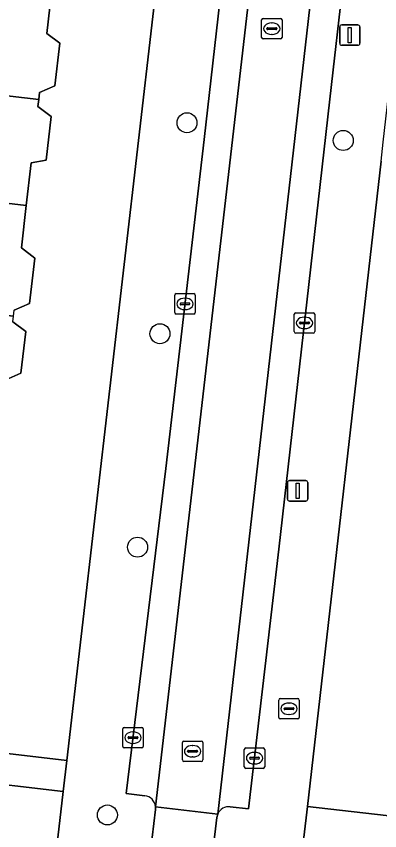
# Model space of a CAD drawing. Extents: x 161692 to 162379, y 380760 to 381678.
# Drawn here: x 162142.95 to 162160.73, y 381064.14 to 381103.96 of the extents above; entities that cross this region are included whole.
import ezdxf

# ---------------------------------------------------------------- set-up
doc = ezdxf.new("R2010")
doc.units = 0
for name, color, linetype in [('IMGEO_Boom', 7, 'Continuous'), ('IMGEO_Brandkraan', 7, 'Continuous'), ('IMGEO_Erf', 7, 'Continuous'), ('IMGEO_Kolk', 7, 'Continuous'), ('IMGEO_Lichtmast', 7, 'Continuous'), ('IMGEO_Pand', 7, 'Continuous'), ('IMGEO_Parkeervlak_open', 7, 'Continuous'), ('IMGEO_Rijbaan_lokaal_open', 7, 'Continuous'), ('IMGEO_Rioolput', 7, 'Continuous'), ('IMGEO_Voetpad_open', 7, 'Continuous')]:
    doc.layers.add(name, color=color, linetype=linetype)

msp = doc.modelspace()

# ---------------------------------------------------------------- linework, layer by layer
at = {"layer": 'IMGEO_Boom'}
for centre in [(162151.299, 381098.749), (162158.944, 381097.885), (162149.976, 381088.437), (162148.881, 381078), (162147.402, 381064.908)]:
    msp.add_circle(centre, 0.489, dxfattribs=at)
at = {"layer": 'IMGEO_Brandkraan'}
for p, q in [((162155.79, 381069.676), (162155.79, 381070.528)), ((162155.865, 381070.602), (162156.717, 381070.602)), ((162156.278, 381070.382), (162156.303, 381070.382)), ((162156.791, 381070.528), (162156.791, 381069.676)), ((162156.049, 381070.096), (162156.049, 381070.108)), ((162156.487, 381070.059), (162156.089, 381070.059)), ((162156.092, 381070.145), (162156.49, 381070.145)), ((162156.533, 381070.108), (162156.533, 381070.096)), ((162156.717, 381069.602), (162155.865, 381069.602)), ((162156.301, 381069.822), (162156.276, 381069.822))]:
    msp.add_line(p, q, dxfattribs=at)
for points in [[(162155.79, 381069.676), (162155.79, 381070.528)], [(162155.865, 381070.602), (162156.717, 381070.602)], [(162156.791, 381070.528), (162156.791, 381069.676)], [(162156.717, 381069.602), (162155.865, 381069.602)]]:
    msp.add_lwpolyline(points, dxfattribs=at)
for centre, radius, start, end in [((162155.867, 381070.526), 0.0765, 91.552, 178.448), ((162155.867, 381070.526), 0.0765, 91.552, 178.448), ((162156.715, 381070.526), 0.0765, 1.552, 88.448), ((162156.715, 381070.526), 0.0765, 1.552, 88.448), ((162156.089, 381070.105), 0.0403, 85.8775, 175.7526), ((162156.086, 381070.095), 0.0366, 178.938, 274.7102), ((162156.49, 381070.102), 0.043, 264.8664, 352.4533), ((162156.494, 381070.107), 0.0386, 1.7309, 96.639), ((162155.867, 381069.678), 0.0765, 181.552, 268.448), ((162155.867, 381069.678), 0.0765, 181.552, 268.448), ((162156.715, 381069.678), 0.0765, 271.552, 358.448), ((162156.715, 381069.678), 0.0765, 271.552, 358.448)]:
    msp.add_arc(centre, radius, start, end, dxfattribs=at)
for centre, major_axis, ratio, start_param, end_param in [((162156.277, 381070.102), (-0.387, 0.002), 0.722429, 4.712389, 7.853982), ((162156.302, 381070.102), (-0.39, 0.002), 0.717154, 1.570796, 4.712389)]:
    msp.add_ellipse(centre, major_axis=major_axis, ratio=ratio, start_param=start_param, end_param=end_param, dxfattribs=at)
at = {"layer": 'IMGEO_Erf'}
for points in [[(162140.287, 381068.173), (162145.42, 381067.579), (162150.334, 381110.022), (162145.291, 381110.606), (162145.217, 381109.977), (162145.862, 381109.497), (162145.625, 381107.462), (162144.913, 381107.155), (162144.677, 381105.13), (162144.441, 381103.106), (162145.069, 381102.638), (162144.826, 381100.55), (162144.087, 381100.231), (162144.046, 381099.885), (162144.006, 381099.539), (162144.651, 381099.059), (162144.403, 381096.929), (162143.679, 381096.788), (162143.437, 381094.71), (162143.194, 381092.63), (162143.859, 381092.136), (162143.6, 381089.916), (162142.846, 381089.59)], [(162160.798, 381096.879), (162157.194, 381065.33), (162162.187, 381064.76)], [(162142.778, 381089.01), (162143.407, 381088.542), (162143.169, 381086.503), (162142.431, 381086.184)]]:
    msp.add_lwpolyline(points, dxfattribs=at)
msp.add_lwpolyline([(162145.245, 381066.064), (162140.222, 381066.646), (162139.475, 381060.243), (162138.792, 381054.381), (162138.085, 381048.317), (162137.387, 381042.335), (162142.43, 381041.751)], close=True, dxfattribs=at)
at = {"layer": 'IMGEO_Kolk'}
for p, q in [((162150.701, 381089.47), (162150.701, 381090.322)), ((162150.776, 381090.396), (162151.628, 381090.396)), ((162151.702, 381090.322), (162151.702, 381089.47)), ((162150.96, 381089.89), (162150.96, 381089.902)), ((162151.003, 381089.939), (162151.401, 381089.939)), ((162151.189, 381090.176), (162151.214, 381090.176)), ((162151.444, 381089.902), (162151.444, 381089.89)), ((162151.398, 381089.853), (162151, 381089.853)), ((162151.212, 381089.616), (162151.187, 381089.616)), ((162151.628, 381089.396), (162150.776, 381089.396)), ((162156.547, 381088.539), (162156.547, 381089.391)), ((162156.622, 381089.465), (162157.474, 381089.465)), ((162157.035, 381089.245), (162157.06, 381089.245)), ((162157.548, 381089.391), (162157.548, 381088.539)), ((162156.806, 381088.959), (162156.806, 381088.971)), ((162157.244, 381088.922), (162156.846, 381088.922)), ((162156.849, 381089.008), (162157.247, 381089.008)), ((162157.29, 381088.971), (162157.29, 381088.959)), ((162157.474, 381088.465), (162156.622, 381088.465)), ((162157.058, 381088.685), (162157.033, 381088.685)), ((162148.229, 381069.188), (162149.081, 381069.188)), ((162148.154, 381068.262), (162148.154, 381069.114)), ((162148.642, 381068.968), (162148.667, 381068.968)), ((162149.155, 381069.114), (162149.155, 381068.262)), ((162148.413, 381068.682), (162148.413, 381068.694)), ((162148.851, 381068.645), (162148.453, 381068.645)), ((162148.456, 381068.731), (162148.854, 381068.731)), ((162148.665, 381068.408), (162148.64, 381068.408)), ((162148.897, 381068.694), (162148.897, 381068.682)), ((162149.081, 381068.188), (162148.229, 381068.188)), ((162154.103, 381067.26), (162154.103, 381068.112)), ((162154.178, 381068.186), (162155.03, 381068.186)), ((162155.104, 381068.112), (162155.104, 381067.26)), ((162154.362, 381067.68), (162154.362, 381067.692)), ((162154.8, 381067.643), (162154.402, 381067.643)), ((162154.405, 381067.729), (162154.803, 381067.729)), ((162154.591, 381067.966), (162154.616, 381067.966)), ((162154.846, 381067.692), (162154.846, 381067.68)), ((162154.614, 381067.406), (162154.589, 381067.406)), ((162155.03, 381067.186), (162154.178, 381067.186))]:
    msp.add_line(p, q, dxfattribs=at)
for points in [[(162150.701, 381089.47), (162150.701, 381090.322)], [(162150.776, 381090.396), (162151.628, 381090.396)], [(162151.702, 381090.322), (162151.702, 381089.47)], [(162151.628, 381089.396), (162150.776, 381089.396)], [(162156.547, 381088.539), (162156.547, 381089.391)], [(162156.622, 381089.465), (162157.474, 381089.465)], [(162157.548, 381089.391), (162157.548, 381088.539)], [(162157.474, 381088.465), (162156.622, 381088.465)], [(162148.229, 381069.188), (162149.081, 381069.188)], [(162148.154, 381068.262), (162148.154, 381069.114)], [(162149.155, 381069.114), (162149.155, 381068.262)], [(162149.081, 381068.188), (162148.229, 381068.188)], [(162154.103, 381067.26), (162154.103, 381068.112)], [(162154.178, 381068.186), (162155.03, 381068.186)], [(162155.104, 381068.112), (162155.104, 381067.26)], [(162155.03, 381067.186), (162154.178, 381067.186)]]:
    msp.add_lwpolyline(points, dxfattribs=at)
for centre, radius, start, end in [((162150.778, 381090.32), 0.0765, 91.552, 178.448), ((162150.778, 381090.32), 0.0765, 91.552, 178.448), ((162151.626, 381090.32), 0.0765, 1.552, 88.448), ((162151.626, 381090.32), 0.0765, 1.552, 88.448), ((162151, 381089.899), 0.0403, 85.8775, 175.7526), ((162150.997, 381089.889), 0.0366, 178.938, 274.7102), ((162151.401, 381089.896), 0.043, 264.8664, 352.4533), ((162151.405, 381089.901), 0.0386, 1.7309, 96.639), ((162150.778, 381089.472), 0.0765, 181.552, 268.448), ((162150.778, 381089.472), 0.0765, 181.552, 268.448), ((162151.626, 381089.472), 0.0765, 271.552, 358.448), ((162151.626, 381089.472), 0.0765, 271.552, 358.448), ((162156.624, 381089.389), 0.0765, 91.552, 178.448), ((162156.624, 381089.389), 0.0765, 91.552, 178.448), ((162157.472, 381089.389), 0.0765, 1.552, 88.448), ((162157.472, 381089.389), 0.0765, 1.552, 88.448), ((162156.846, 381088.968), 0.0403, 85.8775, 175.7526), ((162156.843, 381088.958), 0.0366, 178.938, 274.7102), ((162157.247, 381088.965), 0.043, 264.8664, 352.4533), ((162157.251, 381088.97), 0.0386, 1.7309, 96.639), ((162156.624, 381088.541), 0.0765, 181.552, 268.448), ((162156.624, 381088.541), 0.0765, 181.552, 268.448), ((162157.472, 381088.541), 0.0765, 271.552, 358.448), ((162157.472, 381088.541), 0.0765, 271.552, 358.448), ((162148.231, 381069.112), 0.0765, 91.552, 178.448), ((162148.231, 381069.112), 0.0765, 91.552, 178.448), ((162149.079, 381069.112), 0.0765, 1.552, 88.448), ((162149.079, 381069.112), 0.0765, 1.552, 88.448), ((162148.453, 381068.691), 0.0403, 85.8775, 175.7526), ((162148.45, 381068.681), 0.0366, 178.938, 274.7102), ((162148.854, 381068.688), 0.043, 264.8664, 352.4533), ((162148.858, 381068.693), 0.0386, 1.7309, 96.639), ((162148.231, 381068.264), 0.0765, 181.552, 268.448), ((162148.231, 381068.264), 0.0765, 181.552, 268.448), ((162149.079, 381068.264), 0.0765, 271.552, 358.448), ((162149.079, 381068.264), 0.0765, 271.552, 358.448), ((162154.18, 381068.11), 0.0765, 91.552, 178.448), ((162154.18, 381068.11), 0.0765, 91.552, 178.448), ((162155.028, 381068.11), 0.0765, 1.552, 88.448), ((162155.028, 381068.11), 0.0765, 1.552, 88.448), ((162154.402, 381067.689), 0.0403, 85.8775, 175.7526), ((162154.399, 381067.679), 0.0366, 178.938, 274.7102), ((162154.803, 381067.686), 0.043, 264.8664, 352.4533), ((162154.807, 381067.691), 0.0386, 1.7309, 96.639), ((162154.18, 381067.262), 0.0765, 181.552, 268.448), ((162154.18, 381067.262), 0.0765, 181.552, 268.448), ((162155.028, 381067.262), 0.0765, 271.552, 358.448), ((162155.028, 381067.262), 0.0765, 271.552, 358.448)]:
    msp.add_arc(centre, radius, start, end, dxfattribs=at)
for centre, major_axis, ratio, start_param, end_param in [((162151.188, 381089.896), (-0.387, 0.002), 0.722429, 4.712389, 7.853982), ((162151.213, 381089.896), (-0.39, 0.002), 0.717154, 1.570796, 4.712389), ((162157.034, 381088.965), (-0.387, 0.002), 0.722429, 4.712389, 7.853982), ((162157.059, 381088.965), (-0.39, 0.002), 0.717154, 1.570796, 4.712389), ((162148.641, 381068.688), (-0.387, 0.002), 0.722429, 4.712389, 7.853982), ((162148.666, 381068.688), (-0.39, 0.002), 0.717154, 1.570796, 4.712389), ((162154.59, 381067.686), (-0.387, 0.002), 0.722429, 4.712389, 7.853982), ((162154.615, 381067.686), (-0.39, 0.002), 0.717154, 1.570796, 4.712389)]:
    msp.add_ellipse(centre, major_axis=major_axis, ratio=ratio, start_param=start_param, end_param=end_param, dxfattribs=at)
at = {"layer": 'IMGEO_Lichtmast'}
for p, q in [((162158.769, 381102.636), (162158.769, 381103.436)), ((162158.769, 381103.436), (162158.769, 381102.636)), ((162158.869, 381103.536), (162159.659, 381103.536)), ((162159.659, 381103.536), (162158.869, 381103.536)), ((162159.759, 381103.436), (162159.759, 381102.636)), ((162159.759, 381102.636), (162159.759, 381103.436)), ((162159.659, 381102.536), (162158.869, 381102.536)), ((162158.869, 381102.536), (162159.659, 381102.536)), ((162156.216, 381080.355), (162156.216, 381081.155)), ((162156.216, 381081.155), (162156.216, 381080.355)), ((162156.316, 381081.255), (162157.106, 381081.255)), ((162157.106, 381081.255), (162156.316, 381081.255)), ((162157.206, 381081.155), (162157.206, 381080.355)), ((162157.206, 381080.355), (162157.206, 381081.155)), ((162157.106, 381080.255), (162156.316, 381080.255)), ((162156.316, 381080.255), (162157.106, 381080.255))]:
    msp.add_line(p, q, dxfattribs=at)
for points in [[(162159.189, 381103.411), (162159.339, 381103.411), (162159.339, 381102.661), (162159.189, 381102.661), (162159.189, 381103.411)], [(162156.636, 381081.13), (162156.786, 381081.13), (162156.786, 381080.38), (162156.636, 381080.38), (162156.636, 381081.13)]]:
    msp.add_lwpolyline(points, dxfattribs=at)
for centre, start, end in [((162158.869, 381103.436), 90, 180), ((162158.869, 381103.436), 90, 180), ((162159.659, 381103.436), 0, 90), ((162159.659, 381103.436), 360, 90), ((162158.869, 381102.636), 180, 270), ((162158.869, 381102.636), 180, 270), ((162159.659, 381102.636), 270, 0), ((162159.659, 381102.636), 270, 0), ((162156.316, 381081.155), 90, 180), ((162156.316, 381081.155), 90, 180), ((162157.106, 381081.155), 0, 90), ((162157.106, 381081.155), 360, 90), ((162156.316, 381080.355), 180, 270), ((162156.316, 381080.355), 180, 270), ((162157.106, 381080.355), 270, 0), ((162157.106, 381080.355), 270, 0)]:
    msp.add_arc(centre, 0.1, start, end, dxfattribs=at)
at = {"layer": 'IMGEO_Pand'}
for points in [[(162144.677, 381105.13), (162136.227, 381106.118), (162135.616, 381100.871), (162144.046, 381099.885), (162144.087, 381100.231), (162144.826, 381100.55), (162145.069, 381102.638), (162144.441, 381103.106)], [(162129.035, 381096.394), (162143.437, 381094.71), (162143.679, 381096.788), (162144.403, 381096.929), (162144.651, 381099.059), (162144.006, 381099.539), (162144.046, 381099.885), (162135.616, 381100.871), (162135.23, 381097.559), (162129.256, 381098.264)], [(162129.035, 381096.394), (162128.767, 381094.122), (162132.04, 381093.736), (162131.67, 381090.603), (162142.812, 381089.3), (162142.846, 381089.59), (162143.6, 381089.916), (162143.859, 381092.136), (162143.194, 381092.63), (162143.437, 381094.71)], [(162143.407, 381088.542), (162142.778, 381089.01), (162142.812, 381089.3), (162131.67, 381090.603), (162131.297, 381087.448), (162131.061, 381085.445), (162133.78, 381085.124), (162142.193, 381084.14), (162142.431, 381086.184), (162143.169, 381086.503)]]:
    msp.add_lwpolyline(points, close=True, dxfattribs=at)
at = {"layer": 'IMGEO_Parkeervlak_open'}
for points in [[(162157.17, 381133.632), (162156.184, 381133.76), (162156.077, 381132.828), (162154.344, 381117.414), (162153.833, 381112.868), (162152.135, 381097.939), (162150.269, 381081.843), (162148.321, 381065.955), (162149.229, 381065.849)], [(162149.756, 381065.313), (162157.702, 381134.076)], [(162160.66, 381133.748), (162152.8, 381064.956)], [(162153.418, 381065.31), (162154.312, 381065.207), (162155.796, 381077.901), (162158.367, 381100.621), (162160.396, 381118.363), (162161.223, 381125.654), (162161.89, 381131.748), (162162.069, 381133.076), (162161.11, 381133.209)]]:
    msp.add_lwpolyline(points, dxfattribs=at)
for centre, start, end in [((162149.16, 381065.254), 5.6519, 83.3779), ((162153.348, 381064.715), 83.3305, 156.279)]:
    msp.add_arc(centre, 0.599, start, end, dxfattribs=at)
at = {"layer": 'IMGEO_Rijbaan_lokaal_open'}
for points in [[(162160.66, 381133.748), (162157.702, 381134.076), (162149.756, 381065.313), (162152.8, 381064.956)], [(162149.432, 381062.432), (162152.437, 381062.036), (162152.753, 381064.783), (162152.8, 381064.956), (162149.756, 381065.313), (162149.755, 381065.183)]]:
    msp.add_lwpolyline(points, close=True, dxfattribs=at)
at = {"layer": 'IMGEO_Rioolput'}
for p, q in [((162155.025, 381103.85), (162155.877, 381103.85)), ((162154.95, 381102.924), (162154.95, 381103.776)), ((162155.438, 381103.63), (162155.463, 381103.63)), ((162155.951, 381103.776), (162155.951, 381102.924)), ((162155.209, 381103.344), (162155.209, 381103.356)), ((162155.647, 381103.307), (162155.249, 381103.307)), ((162155.252, 381103.393), (162155.65, 381103.393)), ((162155.461, 381103.07), (162155.436, 381103.07)), ((162155.693, 381103.356), (162155.693, 381103.344)), ((162155.877, 381102.85), (162155.025, 381102.85)), ((162151.071, 381067.598), (162151.071, 381068.45)), ((162151.146, 381068.524), (162151.998, 381068.524)), ((162152.072, 381068.45), (162152.072, 381067.598)), ((162151.33, 381068.018), (162151.33, 381068.03)), ((162151.373, 381068.067), (162151.771, 381068.067)), ((162151.559, 381068.304), (162151.584, 381068.304)), ((162151.814, 381068.03), (162151.814, 381068.018)), ((162151.768, 381067.981), (162151.37, 381067.981)), ((162151.582, 381067.744), (162151.557, 381067.744)), ((162151.998, 381067.524), (162151.146, 381067.524))]:
    msp.add_line(p, q, dxfattribs=at)
for points in [[(162155.025, 381103.85), (162155.877, 381103.85)], [(162154.95, 381102.924), (162154.95, 381103.776)], [(162155.951, 381103.776), (162155.951, 381102.924)], [(162155.877, 381102.85), (162155.025, 381102.85)], [(162151.071, 381067.598), (162151.071, 381068.45)], [(162151.146, 381068.524), (162151.998, 381068.524)], [(162152.072, 381068.45), (162152.072, 381067.598)], [(162151.998, 381067.524), (162151.146, 381067.524)]]:
    msp.add_lwpolyline(points, dxfattribs=at)
for centre, radius, start, end in [((162155.027, 381103.774), 0.0765, 91.552, 178.448), ((162155.027, 381103.774), 0.0765, 91.552, 178.448), ((162155.875, 381103.774), 0.0765, 1.552, 88.448), ((162155.875, 381103.774), 0.0765, 1.552, 88.448), ((162155.249, 381103.353), 0.0403, 85.8775, 175.7526), ((162155.246, 381103.343), 0.0366, 178.938, 274.7102), ((162155.65, 381103.35), 0.043, 264.8664, 352.4533), ((162155.654, 381103.355), 0.0386, 1.7309, 96.639), ((162155.027, 381102.926), 0.0765, 181.552, 268.448), ((162155.027, 381102.926), 0.0765, 181.552, 268.448), ((162155.875, 381102.926), 0.0765, 271.552, 358.448), ((162155.875, 381102.926), 0.0765, 271.552, 358.448), ((162151.148, 381068.448), 0.0765, 91.552, 178.448), ((162151.148, 381068.448), 0.0765, 91.552, 178.448), ((162151.996, 381068.448), 0.0765, 1.552, 88.448), ((162151.996, 381068.448), 0.0765, 1.552, 88.448), ((162151.37, 381068.027), 0.0403, 85.8775, 175.7526), ((162151.367, 381068.017), 0.0366, 178.938, 274.7102), ((162151.771, 381068.024), 0.043, 264.8664, 352.4533), ((162151.775, 381068.029), 0.0386, 1.7309, 96.639), ((162151.148, 381067.6), 0.0765, 181.552, 268.448), ((162151.148, 381067.6), 0.0765, 181.552, 268.448), ((162151.996, 381067.6), 0.0765, 271.552, 358.448), ((162151.996, 381067.6), 0.0765, 271.552, 358.448)]:
    msp.add_arc(centre, radius, start, end, dxfattribs=at)
for centre, major_axis, ratio, start_param, end_param in [((162155.437, 381103.35), (-0.387, 0.002), 0.722429, 4.712389, 7.853982), ((162155.462, 381103.35), (-0.39, 0.002), 0.717154, 1.570796, 4.712389), ((162151.558, 381068.024), (-0.387, 0.002), 0.722429, 4.712389, 7.853982), ((162151.583, 381068.024), (-0.39, 0.002), 0.717154, 1.570796, 4.712389)]:
    msp.add_ellipse(centre, major_axis=major_axis, ratio=ratio, start_param=start_param, end_param=end_param, dxfattribs=at)
at = {"layer": 'IMGEO_Voetpad_open'}
for points in [[(162157.651, 381135.259), (162153.313, 381135.753), (162150.568, 381112.043), (162150.439, 381110.931), (162150.334, 381110.022), (162145.42, 381067.579), (162145.245, 381066.064), (162142.43, 381041.751), (162142.287, 381040.513), (162140.67, 381026.549), (162139.37, 381016.118), (162139.218, 381014.896), (162137.362, 381000), (162136.33, 380990.718), (162136.201, 380989.562), (162133.45, 380964.827), (162133.292, 380963.402), (162133.289, 380963.379), (162132.879, 380959.696), (162131.228, 380944.847)], [(162149.233, 380991.854), (162149.082, 380992.2), (162149.047, 380994.003), (162149.732, 381000), (162157.02, 381063.805), (162157.194, 381065.33), (162160.798, 381096.879), (162160.903, 381097.801), (162164.506, 381129.345), (162165.058, 381134.446), (162160.751, 381134.327), (162160.66, 381133.748)], [(162149.229, 381065.849), (162148.321, 381065.955), (162150.269, 381081.843), (162152.135, 381097.939), (162153.833, 381112.868), (162153.337, 381112.917), (162153.787, 381117.469), (162154.344, 381117.414), (162156.077, 381132.828), (162156.184, 381133.76), (162157.17, 381133.632)], [(162161.11, 381133.209), (162162.069, 381133.076), (162161.89, 381131.748), (162161.223, 381125.654), (162160.396, 381118.363), (162158.367, 381100.621), (162155.796, 381077.901), (162154.312, 381065.207), (162153.418, 381065.31)], [(162140.222, 381066.646), (162145.245, 381066.064), (162145.42, 381067.579), (162140.287, 381068.173)], [(162149.432, 381062.432), (162149.755, 381065.183), (162149.756, 381065.313)], [(162171.765, 381063.671), (162167.14, 381064.197), (162162.187, 381064.76), (162157.194, 381065.33), (162157.02, 381063.805)], [(162152.8, 381064.956), (162152.753, 381064.783), (162152.437, 381062.036), (162152.424, 381061.921)]]:
    msp.add_lwpolyline(points, dxfattribs=at)
for centre, start, end in [((162149.16, 381065.254), 5.6519, 83.3779), ((162153.348, 381064.715), 83.3305, 156.279)]:
    msp.add_arc(centre, 0.599, start, end, dxfattribs=at)

doc.saveas('drawing.dxf')
